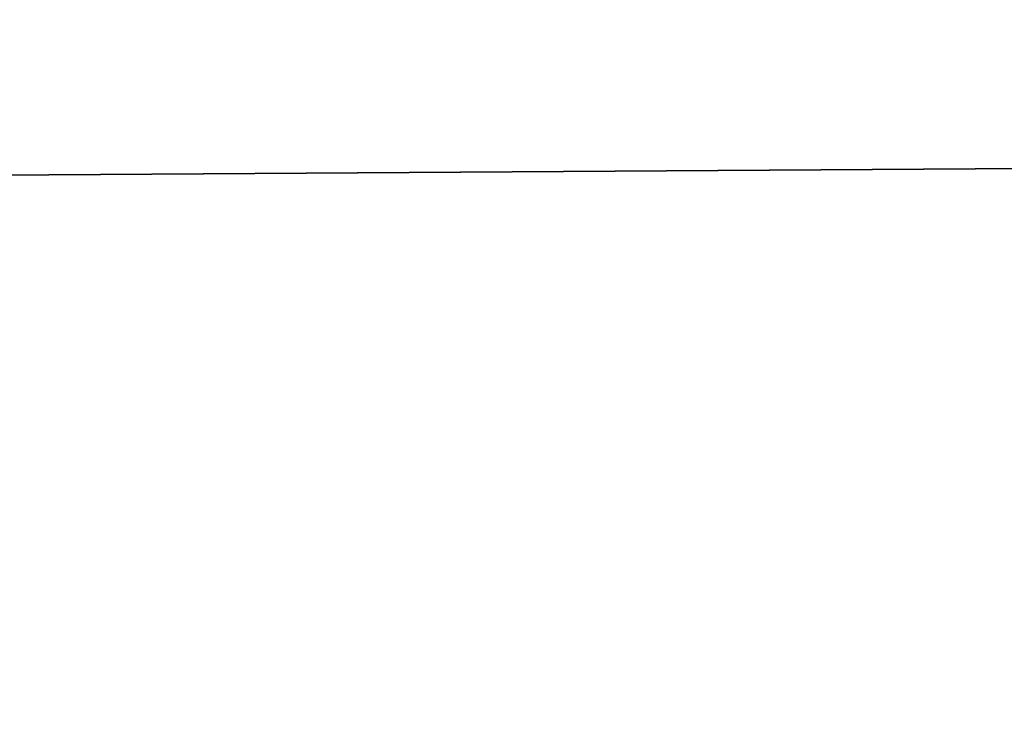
# Model space of a CAD drawing. Header units: millimetres. Extents: x -144 to 364, y -408 to 1133.
# Tile 955 of 1056: x -56.067 to -56.0222, y 987.4551 to 987.4875. Entities that reach past the tile are written whole.
import ezdxf

# ---------------------------------------------------------------- set-up
doc = ezdxf.new("R2010")
doc.units = ezdxf.units.MM
doc.header["$LTSCALE"] = 41.718519
for name, color, linetype in [('1639', 7, 'CONTINUOUS'), ('1640', 7, 'CONTINUOUS'), ('1641', 7, 'CONTINUOUS'), ('1642', 7, 'CONTINUOUS')]:
    doc.layers.add(name, color=color, linetype=linetype)

msp = doc.modelspace()

# ---------------------------------------------------------------- linework, layer by layer
at = {"layer": '1639', "color": 7, "linetype": 'CONTINUOUS', "true_color": 0xaaaaaa}
for points in [[(-51.022094, 987.375975, 400.136498), (-61.531668, 987.95, 394.181229), (-66.058727, 987.375975, 390.922038), (-51.022094, 987.375975, 400.136498)], [(-45.190735, 987.95, 403.024499), (-61.531668, 987.95, 394.181229), (-51.022094, 987.375975, 400.136498), (-45.190735, 987.95, 403.024499)]]:
    msp.add_3dface(points, dxfattribs=at)
at = {"layer": '1640', "color": 7, "linetype": 'CONTINUOUS', "true_color": 0xaaaaaa}
for points in [[(-66.058727, 987.375975, 209.077962), (-61.531668, 987.95, 205.818771), (-51.022094, 987.375975, 199.863502), (-66.058727, 987.375975, 209.077962)], [(-61.531668, 987.95, 205.818771), (-45.190735, 987.95, 196.975501), (-51.022094, 987.375975, 199.863502), (-61.531668, 987.95, 205.818771)]]:
    msp.add_3dface(points, dxfattribs=at)
at = {"layer": '1641', "color": 7, "linetype": 'CONTINUOUS', "true_color": 0xaaaaaa}
for points in [[(-65.390976, 987.516856, 209.997043), (-60.713368, 987.45, 207.075907), (-50.50634, 987.516856, 200.875726), (-65.390976, 987.516856, 209.997043)], [(-60.713368, 987.45, 207.075907), (-44.589861, 987.45, 198.349893), (-50.50634, 987.516856, 200.875726), (-60.713368, 987.45, 207.075907)]]:
    msp.add_3dface(points, dxfattribs=at)
at = {"layer": '1642', "color": 7, "linetype": 'CONTINUOUS', "true_color": 0xaaaaaa}
for points in [[(-50.50634, 987.516856, 399.124274), (-60.713368, 987.45, 392.924092), (-65.390976, 987.516856, 390.002957), (-50.50634, 987.516856, 399.124274)], [(-44.589861, 987.45, 401.650107), (-60.713368, 987.45, 392.924092), (-50.50634, 987.516856, 399.124274), (-44.589861, 987.45, 401.650107)]]:
    msp.add_3dface(points, dxfattribs=at)

doc.saveas('drawing.dxf')
